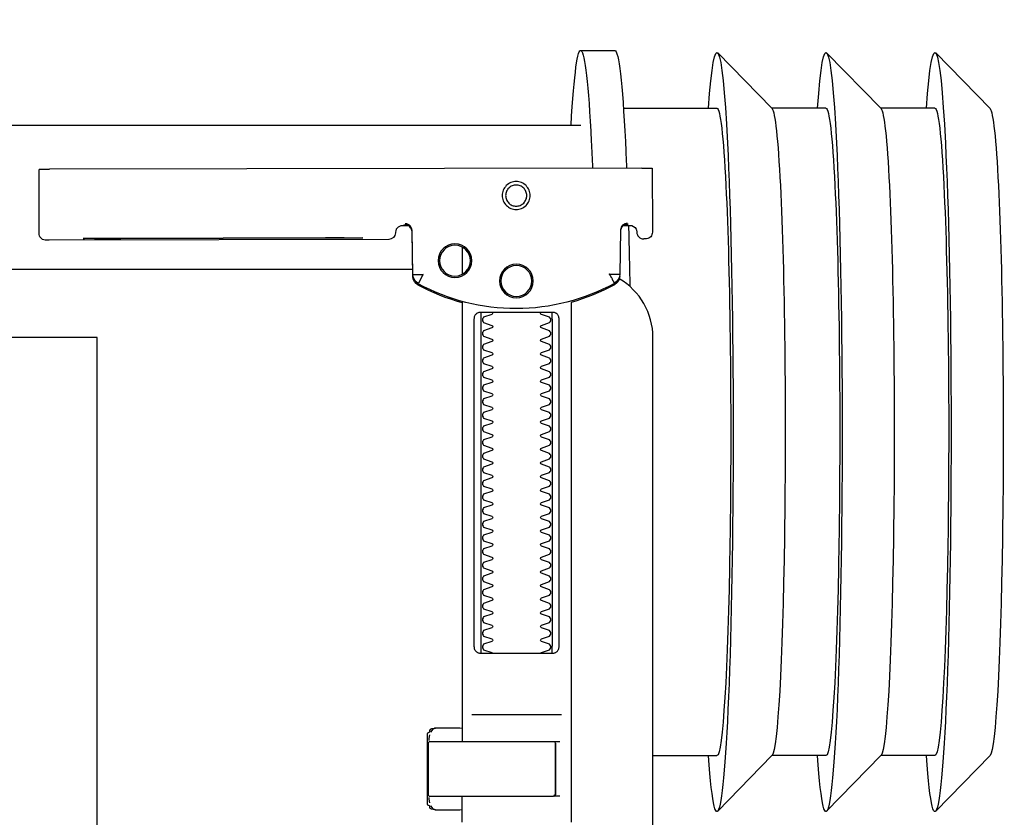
# Model space of a CAD drawing. Header units: millimetres. Extents: x 28600 to 181045, y -399112 to -163690.
# Tile 315 of 482: x 74710 to 74724, y -197745 to -197734. Entities that reach past the tile are written whole.
import ezdxf

# ---------------------------------------------------------------- set-up
doc = ezdxf.new("R2010")
doc.units = ezdxf.units.MM
doc.layers.get('0').update_dxf_attribs({"color": 8})
doc.layers.add('!!_@ wypos sanit nd', color=8, linetype='Continuous', plot=False)

# ---------------------------------------------------------------- blocks, each defined once
blk = doc.blocks.new('A$C4ebe9e89')
for points in [[(-0.24944, 0.17326), (-0.24147, 0.18145)], [(-0.24136, 0.17331), (-0.23341, 0.17331), (-0.22548, 0.18145)], [(-0.22538, 0.17331), (-0.21743, 0.17331), (-0.2095, 0.18145)], [(-0.18941, 0.18181), (-0.19441, 0.18181)], [(-0.19567, 0.17331), (-0.20939, 0.17331)], [(-0.18941, 0.17081), (-0.04454, 0.17081), (-0.04035, 0.17071), (-0.03616, 0.17042), (-0.032, 0.16993), (-0.02786, 0.16925), (-0.02376, 0.16837), (-0.0197, 0.16731), (-0.0157, 0.16606), (-0.01176, 0.16462), (-0.00789, 0.163), (-0.0041, 0.1612), (-0.0004, 0.15923), (0.0032, 0.15708), (0.00671, 0.15478), (0.0101, 0.1523), (0.01337, 0.14968)], [(-0.19839, 0.16455), (-0.11148, 0.16437)], [(-0.19593, 0.15629), (-0.19608, 0.15629), (-0.19638, 0.15629), (-0.19593, 0.1562), (-0.19577, 0.15614), (-0.19563, 0.15605), (-0.19551, 0.15594), (-0.1954, 0.15581), (-0.19532, 0.15567), (-0.19526, 0.15551), (-0.19523, 0.15535)], [(-0.16479, 0.14865), (-0.16466, 0.1552), (-0.16464, 0.15536), (-0.1646, 0.15551), (-0.16454, 0.15566), (-0.16445, 0.15579), (-0.16435, 0.15591), (-0.16422, 0.15601), (-0.16408, 0.15609), (-0.16394, 0.15614), (-0.16348, 0.15622), (-0.1638, 0.15623), (-0.16395, 0.15623)], [(-0.12195, 0.15427), (-0.15195, 0.15433)], [(-0.15195, 0.15423), (-0.12195, 0.15417)], [(-0.172, 0.15297), (-0.172, 0.14892)], [(0.16493, 0.14968), (-0.16477, 0.14968)], [(-0.172, 0.06856), (-0.172, 0.07236)], [(-0.172, 0.14497), (-0.172, 0.08036)], [(-0.1852, 0.14236), (-0.1852, 0.09436)], [(-0.1748, 0.09436), (-0.1748, 0.14236)], [(-0.11847, 0.04968), (-0.11847, 0.13968), (0.11153, 0.13968), (0.11153, 0.04968)], [(-0.17342, 0.08436), (-0.18658, 0.08436)], [(-0.172, 0.0823), (-0.17167, 0.08236), (-0.1682, 0.08236), (-0.16809, 0.08236), (-0.16798, 0.08234), (-0.16789, 0.08225), (-0.16779, 0.08224), (-0.16762, 0.08223), (-0.16752, 0.08223), (-0.16741, 0.08221), (-0.1673, 0.08214), (-0.16725, 0.082), (-0.16725, 0.08174), (-0.16711, 0.08172), (-0.16701, 0.08168), (-0.16693, 0.08162), (-0.16687, 0.08148), (-0.16687, 0.07124), (-0.16691, 0.07111), (-0.16701, 0.07103), (-0.16725, 0.07098), (-0.16725, 0.07071), (-0.16728, 0.07061), (-0.16735, 0.07054), (-0.16746, 0.0705), (-0.16762, 0.07049), (-0.16775, 0.07048), (-0.16789, 0.07046), (-0.16797, 0.07039), (-0.16807, 0.07036), (-0.1682, 0.07036), (-0.17167, 0.07036), (-0.172, 0.07041)], [(-0.16829, 0.08235), (-0.16772, 0.08221), (-0.16738, 0.08176)], [(-0.16723, 0.08135), (-0.16714, 0.08082), (-0.16713, 0.08055)], [(-0.18633, 0.08036), (-0.17526, 0.08036), (-0.17367, 0.08036)], [(-0.24944, 0.07835), (-0.24147, 0.07016)], [(-0.24136, 0.07831), (-0.23341, 0.07831), (-0.22548, 0.07016)], [(-0.22538, 0.07831), (-0.21743, 0.07831), (-0.2095, 0.07016)], [(-0.2, 0.07831), (-0.20939, 0.07831)], [(-0.18633, 0.07236), (-0.1855, 0.07236), (-0.18567, 0.07246), (-0.1857, 0.07256)], [(-0.16738, 0.07096), (-0.16772, 0.07051), (-0.16829, 0.07036)], [(-0.16713, 0.07216), (-0.16714, 0.0719), (-0.16723, 0.07137)]]:
    blk.add_lwpolyline(points)
for points in [[(-0.19989, 0.16454), (-0.19995, 0.15554, 0.009369), (-0.19993, 0.15511), (-0.19991, 0.15494), (-0.19986, 0.15477), (-0.19978, 0.15461), (-0.19968, 0.15447), (-0.19955, 0.15435), (-0.1994, 0.15426), (-0.19924, 0.15419), (-0.19907, 0.15415), (-0.19895, 0.15414), (-0.1988, 0.15414)], [(-0.16412, 0.15607), (-0.16324, 0.15607), (-0.16303, 0.15604), (-0.16282, 0.15598), (-0.16264, 0.15587), (-0.16249, 0.15572), (-0.16236, 0.15555), (-0.16228, 0.15535), (-0.16224, 0.15515, 0.002299), (-0.16224, 0.15503, 0.40455), (-0.16124, 0.15406), (-0.11145, 0.15396), (-0.11127, 0.15396), (-0.11111, 0.15396), (-0.11099, 0.15396), (-0.11083, 0.15397), (-0.11065, 0.15401), (-0.11048, 0.15408), (-0.11033, 0.15418), (-0.1102, 0.1543), (-0.11009, 0.15445), (-0.11001, 0.15461), (-0.10996, 0.15479), (-0.10995, 0.15497), (-0.10997, 0.16396), (-0.10998, 0.16435)], [(-0.19576, 0.15613), (-0.19665, 0.15613, 0.282591), (-0.19753, 0.15558), (-0.19757, 0.15549), (-0.19761, 0.15538), (-0.19763, 0.15529), (-0.19764, 0.15514, -0.415352), (-0.19864, 0.15414)], [(-0.19623, 0.15644), (-0.19587, 0.15638), (-0.19555, 0.15617), (-0.19533, 0.15585), (-0.19523, 0.1555), (-0.19513, 0.14894), (-0.19513, 0.14888, 0.265347), (-0.19435, 0.14762, 0.125711), (-0.17997, 0.14391, 0.125711), (-0.16558, 0.14756, 0.26954), (-0.16479, 0.14885), (-0.16467, 0.1554), (-0.16464, 0.15562), (-0.16456, 0.15583), (-0.16444, 0.15601), (-0.16428, 0.15617), (-0.16409, 0.15628), (-0.16388, 0.15635), (-0.16368, 0.15638)], [(-0.15993, 0.04968), (-0.17248, 0.04968, 0.405519), (-0.172, 0.05018), (-0.172, 0.05088, 0.414214), (-0.1725, 0.05138), (-0.1875, 0.05138, 0.414214), (-0.188, 0.05088), (-0.188, 0.05018, 0.405519), (-0.18751, 0.04968), (-0.19, 0.04968, -0.414214), (-0.2, 0.05968), (-0.2, 0.13968, -0.266001), (-0.19506, 0.1483)], [(-0.19512, 0.14869), (-0.19511, 0.1485), (-0.19509, 0.1484), (-0.19506, 0.1483), (-0.19503, 0.1482), (-0.19498, 0.1481), (-0.19493, 0.148), (-0.19488, 0.14791), (-0.19482, 0.14782), (-0.19475, 0.14774), (-0.19467, 0.14766), (-0.1946, 0.14759), (-0.19451, 0.14753), (-0.19443, 0.14747), (-0.19434, 0.14742), (-0.19358, 0.14701), (-0.19281, 0.14663), (-0.19203, 0.14628), (-0.19124, 0.14594), (-0.19044, 0.14563), (-0.18964, 0.14534), (-0.18882, 0.14507), (-0.188, 0.14483), (-0.188, 0.06856, 0.414214)], [(-0.172, 0.14478), (-0.17117, 0.14502), (-0.17034, 0.14528), (-0.16952, 0.14557), (-0.16871, 0.14588), (-0.16791, 0.14622), (-0.16712, 0.14657), (-0.16635, 0.14695), (-0.16558, 0.14736), (-0.16557, 0.14736, 0.269546), (-0.16479, 0.14865)], [(-0.18353, 0.09336, 0.182836), (-0.18364, 0.09345), (-0.18485, 0.09386, 0.050055), (-0.185, 0.09412), (-0.185, 0.0944, 0.050055), (-0.18485, 0.09466), (-0.18364, 0.09507, 0.719897), (-0.18364, 0.09545), (-0.18485, 0.09586, 0.050055), (-0.185, 0.09612), (-0.185, 0.0964, 0.050055), (-0.18485, 0.09666), (-0.18364, 0.09707, 0.719897), (-0.18364, 0.09745), (-0.18485, 0.09786, 0.050055), (-0.185, 0.09812), (-0.185, 0.0984, 0.050055), (-0.18485, 0.09866), (-0.18364, 0.09907, 0.719897), (-0.18364, 0.09945), (-0.18485, 0.09986, 0.050055), (-0.185, 0.10012), (-0.185, 0.1004, 0.050055), (-0.18485, 0.10066), (-0.18364, 0.10107, 0.719897), (-0.18364, 0.10145), (-0.18485, 0.10186, 0.050055), (-0.185, 0.10212), (-0.185, 0.1024, 0.050055), (-0.18485, 0.10266), (-0.18364, 0.10307, 0.719897), (-0.18364, 0.10345), (-0.18485, 0.10386, 0.050055), (-0.185, 0.10412), (-0.185, 0.1044, 0.050055), (-0.18485, 0.10466), (-0.18364, 0.10507, 0.719897), (-0.18364, 0.10545), (-0.18485, 0.10586, 0.050055), (-0.185, 0.10612), (-0.185, 0.1064, 0.050055), (-0.18485, 0.10666), (-0.18364, 0.10707, 0.719897), (-0.18364, 0.10745), (-0.18485, 0.10786, 0.050055), (-0.185, 0.10812), (-0.185, 0.1084, 0.050055), (-0.18485, 0.10866), (-0.18364, 0.10907, 0.719897), (-0.18364, 0.10945), (-0.18485, 0.10986, 0.050055), (-0.185, 0.11012), (-0.185, 0.1104, 0.050055), (-0.18485, 0.11066), (-0.18364, 0.11107, 0.719897), (-0.18364, 0.11145), (-0.18485, 0.11186, 0.050055), (-0.185, 0.11212), (-0.185, 0.1124, 0.050055), (-0.18485, 0.11266), (-0.18364, 0.11307, 0.719897), (-0.18364, 0.11345), (-0.18485, 0.11386, 0.050055), (-0.185, 0.11412), (-0.185, 0.1144, 0.050055), (-0.18485, 0.11466), (-0.18364, 0.11507, 0.719897), (-0.18364, 0.11545), (-0.18485, 0.11586, 0.050055), (-0.185, 0.11612), (-0.185, 0.1164, 0.050055), (-0.18485, 0.11666), (-0.18364, 0.11707, 0.719897), (-0.18364, 0.11745), (-0.18485, 0.11786, 0.050055), (-0.185, 0.11812), (-0.185, 0.1184, 0.050055), (-0.18485, 0.11866), (-0.18364, 0.11907, 0.719897), (-0.18364, 0.11945), (-0.18485, 0.11986, 0.050055), (-0.185, 0.12012), (-0.185, 0.1204, 0.050055), (-0.18485, 0.12066), (-0.18364, 0.12107, 0.719897), (-0.18364, 0.12145), (-0.18485, 0.12186, 0.050055), (-0.185, 0.12212), (-0.185, 0.1224, 0.050055), (-0.18485, 0.12266), (-0.18364, 0.12307, 0.719897), (-0.18364, 0.12345), (-0.18485, 0.12386, 0.050055), (-0.185, 0.12412), (-0.185, 0.1244, 0.050055), (-0.18485, 0.12466), (-0.18364, 0.12507, 0.719897), (-0.18364, 0.12545), (-0.18485, 0.12586, 0.050055), (-0.185, 0.12612), (-0.185, 0.1264, 0.050055), (-0.18485, 0.12666), (-0.18364, 0.12707, 0.719897), (-0.18364, 0.12745), (-0.18485, 0.12786, 0.050055), (-0.185, 0.12812), (-0.185, 0.1284, 0.050055), (-0.18485, 0.12866), (-0.18364, 0.12907, 0.719897), (-0.18364, 0.12945), (-0.18485, 0.12986, 0.050055), (-0.185, 0.13012), (-0.185, 0.1304, 0.050055), (-0.18485, 0.13066), (-0.18364, 0.13107, 0.719897), (-0.18364, 0.13145), (-0.18485, 0.13186, 0.050055), (-0.185, 0.13212), (-0.185, 0.1324, 0.050055), (-0.18485, 0.13266), (-0.18364, 0.13307, 0.719897), (-0.18364, 0.13345), (-0.18485, 0.13386, 0.050055), (-0.185, 0.13412), (-0.185, 0.1344, 0.050055), (-0.18485, 0.13466), (-0.18364, 0.13507, 0.719897), (-0.18364, 0.13545), (-0.18485, 0.13586, 0.050055), (-0.185, 0.13612), (-0.185, 0.1364, 0.050055), (-0.18485, 0.13666), (-0.18364, 0.13707, 0.719897), (-0.18364, 0.13745), (-0.18485, 0.13786, 0.050055), (-0.185, 0.13812), (-0.185, 0.1384, 0.050055), (-0.18485, 0.13866), (-0.18364, 0.13907, 0.719897), (-0.18364, 0.13945), (-0.18485, 0.13986, 0.050055), (-0.185, 0.14012), (-0.185, 0.1404, 0.050055), (-0.18485, 0.14066), (-0.18364, 0.14107, 0.719897), (-0.18364, 0.14145), (-0.18485, 0.14186, 0.050055), (-0.185, 0.14212), (-0.185, 0.1424, 0.050055), (-0.18485, 0.14266), (-0.18364, 0.14307, 0.474594), (-0.18353, 0.14336)], [(-0.17647, 0.14336, 0.474594), (-0.17636, 0.14307), (-0.17514, 0.14266, 0.050055), (-0.175, 0.1424), (-0.175, 0.14212, 0.050055), (-0.17514, 0.14186), (-0.17636, 0.14145, 0.719897), (-0.17636, 0.14107), (-0.17514, 0.14066, 0.050055), (-0.175, 0.1404), (-0.175, 0.14012, 0.050055), (-0.17514, 0.13986), (-0.17636, 0.13945, 0.719897), (-0.17636, 0.13907), (-0.17514, 0.13866, 0.050055), (-0.175, 0.1384), (-0.175, 0.13812, 0.050055), (-0.17514, 0.13786), (-0.17636, 0.13745, 0.719897), (-0.17636, 0.13707), (-0.17514, 0.13666, 0.050055), (-0.175, 0.1364), (-0.175, 0.13612, 0.050055), (-0.17514, 0.13586), (-0.17636, 0.13545, 0.719897), (-0.17636, 0.13507), (-0.17514, 0.13466, 0.050055), (-0.175, 0.1344), (-0.175, 0.13412, 0.050055), (-0.17514, 0.13386), (-0.17636, 0.13345, 0.719897), (-0.17636, 0.13307), (-0.17514, 0.13266, 0.050055), (-0.175, 0.1324), (-0.175, 0.13212, 0.050055), (-0.17514, 0.13186), (-0.17636, 0.13145, 0.719897), (-0.17636, 0.13107), (-0.17514, 0.13066, 0.050055), (-0.175, 0.1304), (-0.175, 0.13012, 0.050055), (-0.17514, 0.12986), (-0.17636, 0.12945, 0.719897), (-0.17636, 0.12907), (-0.17514, 0.12866, 0.050055), (-0.175, 0.1284), (-0.175, 0.12812, 0.050055), (-0.17514, 0.12786), (-0.17636, 0.12745, 0.719897), (-0.17636, 0.12707), (-0.17514, 0.12666, 0.050055), (-0.175, 0.1264), (-0.175, 0.12612, 0.050055), (-0.17514, 0.12586), (-0.17636, 0.12545, 0.719897), (-0.17636, 0.12507), (-0.17514, 0.12466, 0.050055), (-0.175, 0.1244), (-0.175, 0.12412, 0.050055), (-0.17514, 0.12386), (-0.17636, 0.12345, 0.719897), (-0.17636, 0.12307), (-0.17514, 0.12266, 0.050055), (-0.175, 0.1224), (-0.175, 0.12212, 0.050055), (-0.17514, 0.12186), (-0.17636, 0.12145, 0.719897), (-0.17636, 0.12107), (-0.17514, 0.12066, 0.050055), (-0.175, 0.1204), (-0.175, 0.12012, 0.050055), (-0.17514, 0.11986), (-0.17636, 0.11945, 0.719897), (-0.17636, 0.11907), (-0.17514, 0.11866, 0.050055), (-0.175, 0.1184), (-0.175, 0.11812, 0.050055), (-0.17514, 0.11786), (-0.17636, 0.11745, 0.719897), (-0.17636, 0.11707), (-0.17514, 0.11666, 0.050055), (-0.175, 0.1164), (-0.175, 0.11612, 0.050055), (-0.17514, 0.11586), (-0.17636, 0.11545, 0.719897), (-0.17636, 0.11507), (-0.17514, 0.11466, 0.050055), (-0.175, 0.1144), (-0.175, 0.11412, 0.050055), (-0.17514, 0.11386), (-0.17636, 0.11345, 0.719897), (-0.17636, 0.11307), (-0.17514, 0.11266, 0.050055), (-0.175, 0.1124), (-0.175, 0.11212, 0.050055), (-0.17514, 0.11186), (-0.17636, 0.11145, 0.719897), (-0.17636, 0.11107), (-0.17514, 0.11066, 0.050055), (-0.175, 0.1104), (-0.175, 0.11012, 0.050055), (-0.17514, 0.10986), (-0.17636, 0.10945, 0.719897), (-0.17636, 0.10907), (-0.17514, 0.10866, 0.050055), (-0.175, 0.1084), (-0.175, 0.10812, 0.050055), (-0.17514, 0.10786), (-0.17636, 0.10745, 0.719897), (-0.17636, 0.10707), (-0.17514, 0.10666, 0.050055), (-0.175, 0.1064), (-0.175, 0.10612, 0.050055), (-0.17514, 0.10586), (-0.17636, 0.10545, 0.719897), (-0.17636, 0.10507), (-0.17514, 0.10466, 0.050055), (-0.175, 0.1044), (-0.175, 0.10412, 0.050055), (-0.17514, 0.10386), (-0.17636, 0.10345, 0.719897), (-0.17636, 0.10307), (-0.17514, 0.10266, 0.050055), (-0.175, 0.1024), (-0.175, 0.10212, 0.050055), (-0.17514, 0.10186), (-0.17636, 0.10145, 0.719897), (-0.17636, 0.10107), (-0.17514, 0.10066, 0.050055), (-0.175, 0.1004), (-0.175, 0.10012, 0.050055), (-0.17514, 0.09986), (-0.17636, 0.09945, 0.719897), (-0.17636, 0.09907), (-0.17514, 0.09866, 0.050055), (-0.175, 0.0984), (-0.175, 0.09812, 0.050055), (-0.17514, 0.09786), (-0.17636, 0.09745, 0.719897), (-0.17636, 0.09707), (-0.17514, 0.09666, 0.050055), (-0.175, 0.0964), (-0.175, 0.09612, 0.050055), (-0.17514, 0.09586), (-0.17636, 0.09545, 0.719897), (-0.17636, 0.09507), (-0.17514, 0.09466, 0.050055), (-0.175, 0.0944), (-0.175, 0.09412, 0.050055), (-0.17514, 0.09386), (-0.17636, 0.09345, 0.182836), (-0.17647, 0.09336)], [(-0.1857, 0.08016), (-0.1857, 0.07256), (-0.1857, 0.08016), (-0.18567, 0.08026), (-0.18559, 0.08034), (-0.17695, 0.08036), (-0.16725, 0.08036, -0.414214), (-0.16705, 0.08016), (-0.16705, 0.07256, -0.414214), (-0.16725, 0.07236), (-0.18543, 0.07236), (-0.18553, 0.0724), (-0.18559, 0.07256)]]:
    blk.add_lwpolyline(points, format="xyb")
for points in [[(-0.17994, 0.16256), (-0.17974, 0.16255), (-0.17954, 0.16252), (-0.17934, 0.16247), (-0.17915, 0.1624), (-0.17897, 0.16231), (-0.1788, 0.16221), (-0.17864, 0.16209), (-0.17849, 0.16196), (-0.17836, 0.16181), (-0.17824, 0.16165), (-0.17813, 0.16147), (-0.17805, 0.16129), (-0.17798, 0.1611), (-0.17793, 0.16091), (-0.1779, 0.16071), (-0.17789, 0.16051), (-0.1779, 0.16031), (-0.17793, 0.16011), (-0.17798, 0.15991), (-0.17805, 0.15972), (-0.17814, 0.15954), (-0.17824, 0.15937), (-0.17836, 0.15921), (-0.1785, 0.15906), (-0.17865, 0.15893), (-0.17881, 0.15881), (-0.17898, 0.1587), (-0.17916, 0.15862), (-0.17935, 0.15855), (-0.17955, 0.1585), (-0.17975, 0.15847), (-0.17995, 0.15846), (-0.18015, 0.15847), (-0.18035, 0.1585), (-0.18054, 0.15855), (-0.18073, 0.15862), (-0.18091, 0.15871), (-0.18108, 0.15881), (-0.18124, 0.15893), (-0.18139, 0.15907), (-0.18153, 0.15922), (-0.18165, 0.15938), (-0.18175, 0.15955), (-0.18184, 0.15973), (-0.1819, 0.15992), (-0.18195, 0.16012), (-0.18198, 0.16031), (-0.18199, 0.16052), (-0.18198, 0.16072), (-0.18195, 0.16091), (-0.1819, 0.16111), (-0.18183, 0.1613), (-0.18175, 0.16148), (-0.18164, 0.16165), (-0.18152, 0.16181), (-0.18139, 0.16196), (-0.18124, 0.1621), (-0.18108, 0.16222), (-0.1809, 0.16232), (-0.18072, 0.1624), (-0.18053, 0.16247), (-0.18034, 0.16252), (-0.18014, 0.16255)], [(-0.17994, 0.16205), (-0.17979, 0.16205), (-0.17964, 0.16202), (-0.17949, 0.16199), (-0.17935, 0.16194), (-0.17921, 0.16187), (-0.17908, 0.16179), (-0.17896, 0.1617), (-0.17884, 0.1616), (-0.17874, 0.16149), (-0.17865, 0.16136), (-0.17857, 0.16123), (-0.17851, 0.1611), (-0.17846, 0.16095), (-0.17842, 0.1608), (-0.1784, 0.16065), (-0.17839, 0.1605), (-0.1784, 0.16035), (-0.17842, 0.1602), (-0.17846, 0.16005), (-0.17851, 0.15991), (-0.17858, 0.15977), (-0.17866, 0.15964), (-0.17875, 0.15952), (-0.17885, 0.15941), (-0.17896, 0.1593), (-0.17908, 0.15921), (-0.17921, 0.15914), (-0.17935, 0.15907), (-0.1795, 0.15902), (-0.17964, 0.15898), (-0.17979, 0.15896), (-0.17995, 0.15895), (-0.1801, 0.15896), (-0.18025, 0.15899), (-0.18039, 0.15902), (-0.18054, 0.15907), (-0.18067, 0.15914), (-0.18081, 0.15922), (-0.18093, 0.15931), (-0.18104, 0.15941), (-0.18114, 0.15952), (-0.18123, 0.15965), (-0.18131, 0.15978), (-0.18138, 0.15991), (-0.18143, 0.16006), (-0.18146, 0.16021), (-0.18148, 0.16036), (-0.18149, 0.16051), (-0.18148, 0.16066), (-0.18146, 0.16081), (-0.18142, 0.16096), (-0.18137, 0.1611), (-0.18131, 0.16124), (-0.18123, 0.16137), (-0.18114, 0.16149), (-0.18104, 0.1616), (-0.18092, 0.1617), (-0.1808, 0.1618), (-0.18067, 0.16187), (-0.18053, 0.16194), (-0.18039, 0.16199), (-0.18024, 0.16203), (-0.18009, 0.16205)], [(-0.17471, 0.14336), (-0.17462, 0.14336), (-0.17454, 0.14335), (-0.17445, 0.14333), (-0.17436, 0.14331), (-0.17428, 0.14327), (-0.1742, 0.14323), (-0.17413, 0.14318), (-0.17406, 0.14313), (-0.174, 0.14306), (-0.17394, 0.14299), (-0.17389, 0.1429), (-0.17384, 0.1428), (-0.1738, 0.1427), (-0.17378, 0.14259), (-0.17376, 0.14247), (-0.17375, 0.14236), (-0.17375, 0.09436), (-0.17376, 0.09424), (-0.17378, 0.09413), (-0.1738, 0.09402), (-0.17384, 0.09391), (-0.17389, 0.09382), (-0.17394, 0.09373), (-0.174, 0.09366), (-0.17406, 0.09359), (-0.17413, 0.09353), (-0.1742, 0.09349), (-0.17428, 0.09344), (-0.17436, 0.09341), (-0.17445, 0.09339), (-0.17454, 0.09337), (-0.17462, 0.09336), (-0.17471, 0.09336), (-0.18529, 0.09336), (-0.18538, 0.09336), (-0.18546, 0.09337), (-0.18555, 0.09339), (-0.18564, 0.09341), (-0.18572, 0.09344), (-0.1858, 0.09349), (-0.18587, 0.09353), (-0.18594, 0.09359), (-0.186, 0.09366), (-0.18606, 0.09373), (-0.18611, 0.09382), (-0.18616, 0.09391), (-0.1862, 0.09402), (-0.18622, 0.09413), (-0.18624, 0.09424), (-0.18624, 0.09436), (-0.18624, 0.14236), (-0.18624, 0.14247), (-0.18622, 0.14259), (-0.1862, 0.1427), (-0.18616, 0.1428), (-0.18611, 0.1429), (-0.18606, 0.14299), (-0.186, 0.14306), (-0.18594, 0.14313), (-0.18587, 0.14318), (-0.1858, 0.14323), (-0.18572, 0.14327), (-0.18564, 0.14331), (-0.18555, 0.14333), (-0.18546, 0.14335), (-0.18538, 0.14336), (-0.18529, 0.14336)]]:
    blk.add_lwpolyline(points, close=True)
for points in [[(-0.19435, 0.14766), (-0.19435, 0.14766), (-0.19435, 0.14766), (-0.19435, 0.14766), (-0.19435, 0.14766), (-0.19435, 0.14766), (-0.19434, 0.14766), (-0.19434, 0.14766), (-0.19434, 0.14766), (-0.19434, 0.14766), (-0.19434, 0.14766), (-0.19435, 0.14766), (-0.19435, 0.14766), (-0.19435, 0.14766), (-0.19435, 0.14766), (-0.19435, 0.14766), (-0.19435, 0.14766), (-0.19435, 0.14766), (-0.19435, 0.14766), (-0.19435, 0.14767), (-0.19435, 0.14767), (-0.19435, 0.14767), (-0.19435, 0.14767), (-0.19435, 0.14767), (-0.19435, 0.14767), (-0.19435, 0.14768), (-0.19434, 0.14768), (-0.19434, 0.14768), (-0.19434, 0.14769), (-0.19434, 0.14769), (-0.19433, 0.1477), (-0.19433, 0.1477), (-0.19433, 0.14771), (-0.19433, 0.14771), (-0.19433, 0.14772), (-0.19432, 0.14772), (-0.19432, 0.14773), (-0.19432, 0.14773), (-0.19431, 0.14774), (-0.19431, 0.14774), (-0.19431, 0.14775), (-0.1943, 0.14776), (-0.1943, 0.14776), (-0.1943, 0.14777), (-0.19429, 0.14778), (-0.19429, 0.14779), (-0.19428, 0.14779), (-0.19428, 0.1478), (-0.19428, 0.14781), (-0.19427, 0.14782), (-0.19427, 0.14783), (-0.19426, 0.14784), (-0.19426, 0.14784), (-0.19425, 0.14785), (-0.19425, 0.14786), (-0.19424, 0.14787), (-0.19424, 0.14788), (-0.19423, 0.14789), (-0.19423, 0.1479), (-0.19422, 0.14791), (-0.19421, 0.14792), (-0.19421, 0.14793), (-0.1942, 0.14794), (-0.1942, 0.14796), (-0.19419, 0.14797), (-0.19418, 0.14798), (-0.19418, 0.14799), (-0.19417, 0.148), (-0.19416, 0.14801), (-0.19416, 0.14803), (-0.19415, 0.14804), (-0.19414, 0.14806), (-0.19412, 0.14809), (-0.19411, 0.14812), (-0.19409, 0.14814), (-0.19408, 0.14817), (-0.19406, 0.1482), (-0.19405, 0.14823), (-0.19395, 0.14841), (-0.19393, 0.14844), (-0.19389, 0.14851), (-0.19388, 0.14854), (-0.19386, 0.14858), (-0.19384, 0.14861), (-0.19382, 0.14864), (-0.1938, 0.14868), (-0.19378, 0.14871), (-0.19376, 0.14875), (-0.19375, 0.14877), (-0.19375, 0.14878), (-0.19374, 0.14878), (-0.19373, 0.1488), (-0.19373, 0.14881), (-0.19372, 0.14882), (-0.19372, 0.14883), (-0.19371, 0.14884), (-0.19371, 0.14885), (-0.1937, 0.14885), (-0.1937, 0.14886), (-0.1937, 0.14886), (-0.1937, 0.14886), (-0.1937, 0.14887), (-0.1937, 0.14887), (-0.19369, 0.14888), (-0.19369, 0.14889), (-0.19369, 0.14889), (-0.19368, 0.1489), (-0.19368, 0.1489), (-0.19368, 0.1489), (-0.19368, 0.14891), (-0.19367, 0.14891), (-0.19367, 0.14892), (-0.19366, 0.14892), (-0.19366, 0.14892), (-0.19365, 0.14893), (-0.19365, 0.14893), (-0.19364, 0.14894), (-0.19364, 0.14894), (-0.19364, 0.14894), (-0.19363, 0.14895), (-0.19363, 0.14895), (-0.19363, 0.14896), (-0.19363, 0.14896), (-0.19363, 0.14896), (-0.19363, 0.14897), (-0.19363, 0.14897), (-0.19363, 0.14898), (-0.19363, 0.14898), (-0.19363, 0.14899), (-0.19363, 0.14899), (-0.19364, 0.14899), (-0.19364, 0.149), (-0.19364, 0.149), (-0.19364, 0.149), (-0.19365, 0.149), (-0.19365, 0.149), (-0.19365, 0.149), (-0.19365, 0.149), (-0.19365, 0.149), (-0.19365, 0.149), (-0.19366, 0.149), (-0.19366, 0.149), (-0.19366, 0.149), (-0.19366, 0.149), (-0.19366, 0.149), (-0.19367, 0.149), (-0.19367, 0.149), (-0.19367, 0.149), (-0.19367, 0.149), (-0.19368, 0.149), (-0.19368, 0.149), (-0.19368, 0.149), (-0.19369, 0.149), (-0.19369, 0.14899), (-0.1937, 0.14899), (-0.1937, 0.14899), (-0.1937, 0.14899), (-0.19371, 0.14899), (-0.19371, 0.14899), (-0.19371, 0.14899), (-0.19372, 0.14898), (-0.19372, 0.14898), (-0.19373, 0.14898), (-0.19373, 0.14898), (-0.19373, 0.14898), (-0.19374, 0.14898), (-0.19374, 0.14898), (-0.19375, 0.14898), (-0.19375, 0.14899), (-0.19376, 0.14899), (-0.19376, 0.14899), (-0.19376, 0.14899), (-0.19377, 0.14899), (-0.19377, 0.14899), (-0.19377, 0.14899), (-0.19378, 0.14899), (-0.19378, 0.14899), (-0.19378, 0.14899), (-0.19378, 0.14899), (-0.19378, 0.14899), (-0.19379, 0.14899), (-0.19379, 0.14899), (-0.19379, 0.14899), (-0.1938, 0.14899), (-0.1938, 0.14899), (-0.19381, 0.14899), (-0.19381, 0.14899), (-0.19382, 0.14899), (-0.19382, 0.14899), (-0.19383, 0.14899), (-0.19384, 0.14899), (-0.19385, 0.14899), (-0.19385, 0.14899), (-0.19386, 0.14899), (-0.19387, 0.14899), (-0.19388, 0.14899), (-0.19388, 0.14899), (-0.19389, 0.14898), (-0.1939, 0.14898), (-0.19391, 0.14898), (-0.19392, 0.14898), (-0.19397, 0.14898), (-0.19398, 0.14898), (-0.19399, 0.14898), (-0.194, 0.14898), (-0.19401, 0.14898), (-0.19402, 0.14898), (-0.19403, 0.14898), (-0.19404, 0.14898), (-0.19406, 0.14898), (-0.19407, 0.14898), (-0.19408, 0.14898), (-0.19409, 0.14898), (-0.1941, 0.14898), (-0.19411, 0.14898), (-0.19416, 0.14898), (-0.19419, 0.14898), (-0.19421, 0.14898), (-0.19424, 0.14898), (-0.19426, 0.14898), (-0.19428, 0.14898), (-0.19431, 0.14898), (-0.19433, 0.14898), (-0.19435, 0.14898), (-0.19438, 0.14897), (-0.19455, 0.14897), (-0.19457, 0.14897), (-0.19459, 0.14897), (-0.19461, 0.14897), (-0.19463, 0.14897), (-0.19464, 0.14897), (-0.19465, 0.14897), (-0.19466, 0.14897), (-0.19467, 0.14897), (-0.19468, 0.14897), (-0.19469, 0.14897), (-0.1947, 0.14897), (-0.19471, 0.14897), (-0.19472, 0.14897), (-0.19473, 0.14897), (-0.19473, 0.14897), (-0.19474, 0.14897), (-0.19475, 0.14897), (-0.19476, 0.14897), (-0.19477, 0.14897), (-0.19478, 0.14897), (-0.19479, 0.14897), (-0.19479, 0.14897), (-0.1948, 0.14897), (-0.19481, 0.14897), (-0.19482, 0.14896), (-0.19483, 0.14896), (-0.19483, 0.14896), (-0.19484, 0.14896), (-0.19485, 0.14896), (-0.19486, 0.14896), (-0.19486, 0.14896), (-0.19487, 0.14896), (-0.19488, 0.14896), (-0.19489, 0.14896), (-0.19489, 0.14896), (-0.1949, 0.14896), (-0.19491, 0.14896), (-0.19491, 0.14896), (-0.19492, 0.14896), (-0.19493, 0.14896), (-0.19493, 0.14896), (-0.19494, 0.14896), (-0.19495, 0.14896), (-0.19495, 0.14896), (-0.19496, 0.14896), (-0.19497, 0.14896), (-0.19498, 0.14896), (-0.19499, 0.14896), (-0.19499, 0.14896), (-0.195, 0.14896), (-0.19501, 0.14896), (-0.19501, 0.14896), (-0.19502, 0.14896), (-0.19502, 0.14896), (-0.19503, 0.14896), (-0.19503, 0.14896), (-0.19504, 0.14896), (-0.19504, 0.14896), (-0.19504, 0.14896), (-0.19505, 0.14896), (-0.19505, 0.14896), (-0.19506, 0.14896), (-0.19506, 0.14896), (-0.19506, 0.14896), (-0.19507, 0.14896), (-0.19507, 0.14896), (-0.19508, 0.14896), (-0.19508, 0.14896), (-0.19508, 0.14896), (-0.19509, 0.14896), (-0.19509, 0.14896), (-0.19509, 0.14896), (-0.1951, 0.14896), (-0.1951, 0.14896), (-0.1951, 0.14896), (-0.1951, 0.14896), (-0.19511, 0.14896), (-0.19511, 0.14896), (-0.19511, 0.14896), (-0.19511, 0.14896), (-0.19511, 0.14896), (-0.19512, 0.14896), (-0.19512, 0.14896), (-0.19512, 0.14896), (-0.19512, 0.14896), (-0.19512, 0.14896), (-0.19512, 0.14896), (-0.19512, 0.14895), (-0.19513, 0.14895), (-0.19513, 0.14895), (-0.19513, 0.14895), (-0.19513, 0.14895), (-0.19513, 0.14895), (-0.19513, 0.14895), (-0.19513, 0.14895), (-0.19513, 0.14895), (-0.19513, 0.14895), (-0.19513, 0.14895), (-0.19513, 0.14895), (-0.19513, 0.14895), (-0.19513, 0.14895), (-0.19513, 0.14895), (-0.19513, 0.14896), (-0.19513, 0.14896), (-0.19513, 0.14896), (-0.19513, 0.14896), (-0.19513, 0.14896), (-0.19513, 0.14896), (-0.19513, 0.14896), (-0.19513, 0.14896), (-0.19513, 0.14896), (-0.19513, 0.14896), (-0.19513, 0.14896), (-0.19513, 0.14896), (-0.19513, 0.14896), (-0.19513, 0.14896), (-0.19513, 0.14896), (-0.19513, 0.14895), (-0.19513, 0.14895, 0.269547)], [(-0.1648, 0.14889), (-0.16481, 0.14889), (-0.16484, 0.1489), (-0.16497, 0.1489), (-0.16603, 0.14893), (-0.16612, 0.14893), (-0.16616, 0.14893), (-0.1662, 0.14893), (-0.16623, 0.14894), (-0.16627, 0.14895), (-0.1663, 0.14893), (-0.1663, 0.1489), (-0.16627, 0.14888), (-0.16625, 0.14885), (-0.16623, 0.14881), (-0.16621, 0.14878), (-0.16619, 0.14875), (-0.16561, 0.14767), (-0.16559, 0.14763), (-0.16558, 0.1476, 0.269546)]]:
    blk.add_lwpolyline(points, format="xyb", close=True)
for centre, radius in [((-0.17096, 0.15095), 0.00247), ((-0.17096, 0.15095), 0.00227), ((-0.17997, 0.14797), 0.00247), ((-0.17997, 0.14797), 0.00227)]:
    blk.add_circle(centre, radius)
for centre, major_axis, ratio, start_param, end_param in [((-0.18941, 0.12581), (0, 0.056), 0.04256, 5.645661, 6.988802), ((-0.24136, 0.12581), (0, 0.0557), 0.04256, 5.733752, 6.988802), ((-0.22538, 0.12581), (0, 0.0557), 0.04256, 5.733752, 6.988802), ((-0.20939, 0.12581), (0, 0.0557), 0.04256, 5.733752, 6.988802), ((-0.19441, 0.12581), (0, 0.056), 0.04256, 0, 0.705617), ((-0.24136, 0.12581), (0, 0.0475), 0.04256, 0, 0.705617), ((-0.22538, 0.12581), (0, 0.0475), 0.04256, 0, 0.705617), ((-0.20939, 0.12581), (0, 0.0475), 0.04256, 0, 0.705617), ((-0.24936, 0.12581), (0, 0.0475), 0.04256, 0.043665, 0.705617), ((-0.23337, 0.12581), (0, 0.0475), 0.04256, 0.043665, 0.705617), ((-0.21738, 0.12581), (0, 0.0475), 0.04256, 0.043665, 0.705617), ((-0.24136, 0.12581), (0, 0.0557), 0.04256, 0.705617, 3.691026), ((-0.22538, 0.12581), (0, 0.0557), 0.04256, 0.705617, 3.691026), ((-0.20939, 0.12581), (0, 0.0557), 0.04256, 0.705617, 3.691026), ((-0.19441, 0.12581), (0, 0.056), 0.04256, 0.705617, 0.806963), ((-0.18941, 0.12581), (0, 0.056), 0.04256, 0.705617, 0.807212), ((-0.19839, 0.16453), (-0.0015, 0), 0.008726, 4.712674, 6.283151), ((-0.11148, 0.16436), (-0.0015, 0), 0.008726, 3.141878, 4.712682), ((-0.24936, 0.12581), (0, 0.0475), 0.04256, 0.705617, 3.097928), ((-0.24136, 0.12581), (0, 0.0475), 0.04256, 0.705617, 3.141593), ((-0.23337, 0.12581), (0, 0.0475), 0.04256, 0.705617, 3.097928), ((-0.22538, 0.12581), (0, 0.0475), 0.04256, 0.705617, 3.141593), ((-0.21738, 0.12581), (0, 0.0475), 0.04256, 0.705617, 3.097928), ((-0.20939, 0.12581), (0, 0.0475), 0.04256, 0.705617, 3.141593), ((-0.19663, 0.15713), (-0.000002, -0.001), 0.000289, 6.274459, 6.283185), ((-0.19441, 0.12581), (0, 0.056), 0.04256, 0.998527, 1.179108), ((-0.16324, 0.15707), (-0.000002, -0.001), 0.000289, 6.274459, 6.283185), ((-0.19879, 0.15514), (-0.000011, -0.001), 0.706875, 0, 0.012337), ((-0.19844, 0.15414), (-0.000501, 0.000001), 0.008726, 0.786107, 1.14947), ((-0.19864, 0.15514), (-0.000006, -0.001), 0.408573, 0, 0.00956), ((-0.15195, 0.15428), (0.0055, -0.00001), 0.008726, 1.571085, 4.712678), ((-0.12195, 0.15422), (0.0055, -0.00001), 0.008726, 4.712678, 7.854271), ((-0.19463, 0.14876), (-0.0005, -0.000008), 0.017454, 0, 0.000137), ((-0.16529, 0.14886), (0.0005, -0.00001), 0.000006, 6.282744, 6.283185), ((-0.1852, 0.14236), (0, 0.001), 0.000289, 4.712389, 6.283185), ((-0.1748, 0.14236), (0, -0.001), 0.000289, 1.570796, 3.141593), ((-0.1852, 0.09436), (0, -0.001), 0.000289, 0, 1.570796), ((-0.1748, 0.09436), (0, -0.001), 0.000289, 0, 1.570796), ((-0.16763, 0.08203), (0.000004, 0.0002), 0.133184, 0.00502, 0.005026), ((-0.16723, 0.08153), (0.000013, 0.0002), 0.223, 0.006306, 0.006351), ((-0.16723, 0.07118), (0.000013, -0.0002), 0.223, 6.276731, 6.276777), ((-0.16763, 0.07069), (0.000004, -0.0002), 0.133184, 6.278107, 6.278112)]:
    blk.add_ellipse(centre, major_axis=major_axis, ratio=ratio, start_param=start_param, end_param=end_param)

msp = doc.modelspace()

# ---------------------------------------------------------------- block references
at = {"layer": '!!_@ wypos sanit nd', "xscale": -100, "yscale": 100, "zscale": 100}
msp.add_blockref('A$C4ebe9e89', (74698.9351, -197752.33536), dxfattribs=at)

doc.saveas('drawing.dxf')
